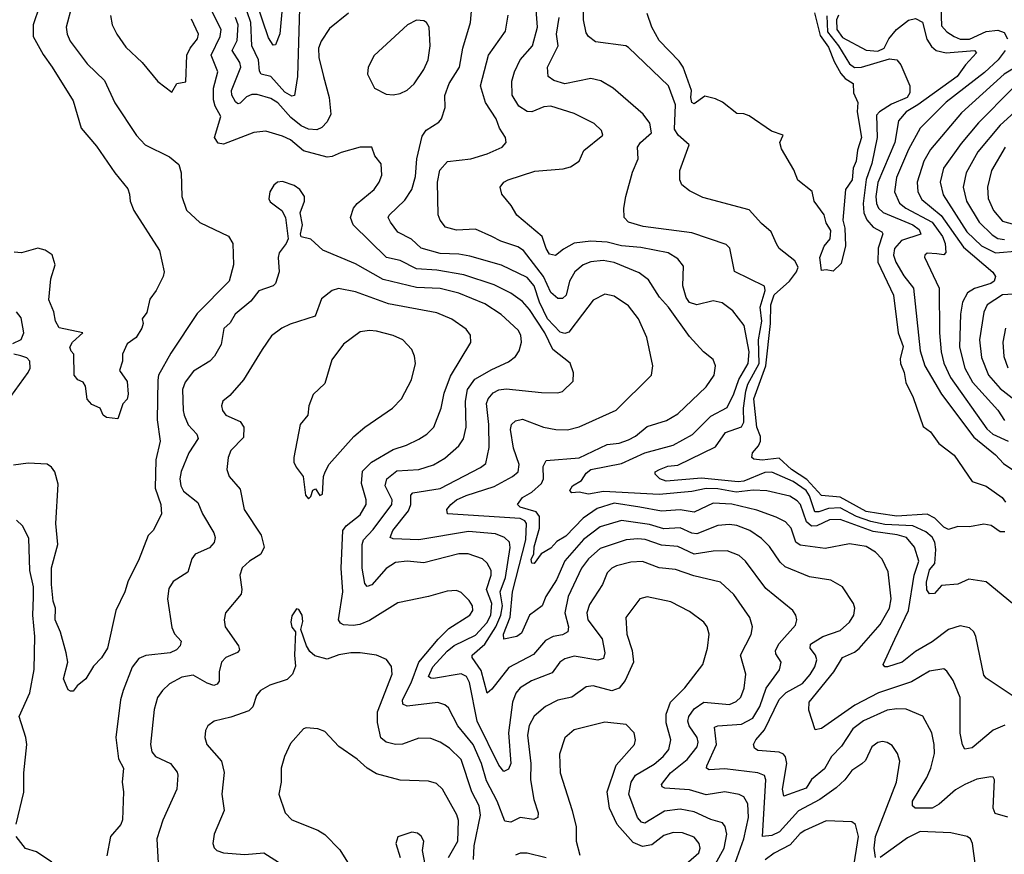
# Model space of a CAD drawing. Extents: x 1308313 to 1441400, y 959662 to 1036319.
# Tile 528 of 656: x 1405798 to 1409982, y 974879 to 978426. Entities that reach past the tile are written whole.
import ezdxf

# ---------------------------------------------------------------- set-up
doc = ezdxf.new("R2010")
doc.units = 0

msp = doc.modelspace()

# ---------------------------------------------------------------- linework, layer by layer
at = {"layer": '0CON10XD'}
for points in [[(1405909.3, 978565), (1405855.3, 978405), (1405855.3, 978355), (1405897.8, 978277.8), (1405936.8, 978225), (1406025, 978080.8), (1406059.4, 977965), (1406125, 977888.6), (1406202.9, 977775), (1406258, 977708), (1406265.6, 977684.4), (1406267.8, 977655), (1406283.5, 977615), (1406391.9, 977445), (1406412, 977355), (1406408, 977335), (1406378.6, 977275), (1406351.2, 977238.8), (1406338.7, 977181.3), (1406318.8, 977155), (1406323.1, 977135), (1406317.9, 977115), (1406294, 977076), (1406255, 977048.6), (1406235.6, 977005), (1406235.6, 976975), (1406222.9, 976935), (1406255, 976888.1), (1406259.6, 976835), (1406255, 976813.8), (1406237.1, 976792.9), (1406215, 976730), (1406167.5, 976735), (1406153.3, 976745), (1406140, 976775), (1406105, 976791.2), (1406085, 976813.3), (1406078, 976868), (1406067.5, 976885), (1406045, 976896), (1406029.2, 976915), (1406028.8, 977005), (1406016.7, 977016.7), (1406010.8, 977035), (1406023.3, 977055), (1406066.2, 977095), (1405966.2, 977116.2), (1405950, 977145), (1405943.8, 977185), (1405922.5, 977235), (1405931.1, 977325), (1405948.9, 977385), (1405936.5, 977426.5), (1405906.3, 977446.4), (1405875, 977454.5), (1405805.8, 977435.8), (1405775, 977438.6)], [(1409996.5, 975036.5), (1409942.9, 975052.9), (1409935.2, 975075), (1409940, 975195), (1409935, 975206.2), (1409925, 975208), (1409865, 975198), (1409815, 975176), (1409775, 975152.5), (1409705, 975092), (1409675, 975075.2), (1409602.9, 975075), (1409591.5, 975085), (1409591.5, 975105), (1409652.8, 975205), (1409670, 975245), (1409685, 975307.5), (1409684.6, 975345), (1409674.6, 975394.6), (1409636.3, 975466.3), (1409565, 975495.4), (1409525, 975497.6), (1409485, 975490.9), (1409384.3, 975445.7), (1409337.9, 975412.1), (1409291.1, 975338.9), (1409248.1, 975295), (1409218.2, 975241.8), (1409162.8, 975197.2), (1409140.5, 975159.5), (1409045, 975126), (1409040.3, 975155), (1409057.7, 975265), (1409052.6, 975292.6), (1409044, 975304), (1409025, 975312.6), (1408935, 975320.5), (1408920.4, 975330.4), (1408916.7, 975345), (1408926.4, 975365), (1408962.7, 975407.3), (1409025, 975537.1), (1409055, 975566.7), (1409124.7, 975605), (1409157, 975643), (1409177.8, 975675), (1409185.8, 975705), (1409180.3, 975725), (1409156.9, 975755), (1409158.4, 975771.6), (1409210.5, 975805), (1409285, 975830.8), (1409324.1, 975865.9), (1409342.2, 975895), (1409346.7, 975925), (1409341.9, 975945), (1409295, 976015.6), (1409245, 976043.8), (1409155, 976058.5), (1409051.4, 976101.4), (1409030, 976120), (1408985, 976186.5), (1408951.1, 976221.1), (1408901.5, 976255), (1408845, 976276.7), (1408815, 976281), (1408765, 976276.2), (1408675, 976240.4), (1408655, 976243.6), (1408605, 976266.7), (1408535, 976262.2), (1408475, 976281.3), (1408355, 976297.6), (1408265, 976270.5), (1408193.6, 976216.4), (1408114.3, 976125.7), (1408079.8, 976045), (1408034.7, 975975), (1408019.1, 975935), (1407965.3, 975894.7), (1407930.8, 975819.2), (1407911.2, 975805), (1407855, 975792.7), (1407854.1, 975814.1), (1407882.8, 975887.2), (1407892.9, 975995), (1407948.9, 976215), (1407952, 976285), (1407945, 976296.5), (1407925, 976306.4), (1407615.8, 976325.8), (1407613.5, 976345), (1407630.8, 976365), (1407655, 976385.2), (1407695, 976404.4), (1407815, 976442.2), (1407892.5, 976485), (1407916, 976505), (1407920.3, 976535), (1407897.1, 976605), (1407884.1, 976685), (1407887.5, 976705), (1407905, 976721.5), (1407935, 976728.5), (1408024.8, 976694.8), (1408076.1, 976683.9), (1408126.6, 976683.4), (1408175, 976695.4), (1408333.4, 976766.6), (1408483.1, 976915), (1408488.9, 976955), (1408463.5, 977075), (1408427.3, 977155), (1408385, 977209.5), (1408325, 977251.1), (1408285, 977260), (1408235.3, 977234.7), (1408190, 977175), (1408131.9, 977098.1), (1408115, 977091.9), (1408095, 977098.4), (1408041, 977155), (1408007.3, 977225), (1407984.5, 977295), (1407955, 977330), (1407845, 977383.3), (1407711.2, 977421.2), (1407665, 977430), (1407585, 977432.2), (1407505, 977454.7), (1407463.2, 977493.2), (1407405, 977522.7), (1407374.6, 977565), (1407364.5, 977585), (1407367.8, 977595), (1407435, 977658.8), (1407464, 977705), (1407480.8, 977759.1), (1407485.7, 977835), (1407508.6, 977931.4), (1407525, 977956.2), (1407578.9, 977991.1), (1407590.8, 978005), (1407607, 978053), (1407604.2, 978104.2), (1407623.8, 978155), (1407666.7, 978225), (1407681.1, 978305), (1407714, 978415), (1407725.4, 978545.4)], [(1406019.6, 978485), (1405995.5, 978395), (1405999.5, 978365), (1406012.5, 978335), (1406085, 978238.5), (1406158.3, 978168.3), (1406202.6, 978072.6), (1406294.7, 977934.7), (1406331.9, 977895), (1406435, 977843.1), (1406475, 977811.2), (1406484.4, 977775), (1406486.9, 977675), (1406507, 977617), (1406564.1, 977564.1), (1406685, 977506.4), (1406703.6, 977475), (1406707.5, 977385), (1406688.5, 977315), (1406552.5, 977177.5), (1406441, 977009), (1406388.9, 976915), (1406385.9, 976894.1), (1406383.1, 976725), (1406394.6, 976635), (1406377.3, 976555), (1406373.4, 976435), (1406398.5, 976365), (1406401.4, 976325), (1406365.8, 976255), (1406345, 976233.3), (1406302.9, 976127.1), (1406258.8, 976041.2), (1406245, 975993.8), (1406206.7, 975915), (1406171.5, 975755), (1406146, 975714), (1406112.1, 975677.9), (1406080, 975625), (1406042.5, 975595), (1406025, 975572.5), (1406015, 975572.5), (1406005, 975577.5), (1405984.5, 975625), (1406003.1, 975695), (1405995.6, 975735)], [(1406987.3, 978475), (1406978.3, 978185), (1406965.8, 978104.2), (1406955, 978101.6), (1406925, 978118.8), (1406865, 978185.3), (1406824.3, 978194.3), (1406816.9, 978206.9), (1406812.5, 978255), (1406784.8, 978315), (1406781.2, 978415), (1406748.8, 978505)], [(1406913.8, 978475), (1406903.6, 978366.4), (1406885, 978318.8), (1406875, 978318.6), (1406855, 978348.9), (1406805.8, 978495)], [(1410015, 975554.4), (1409905, 975627.5), (1409895, 975640), (1409861.8, 975805), (1409853.1, 975825), (1409835, 975841.9), (1409795, 975850), (1409745, 975834.1), (1409675, 975781.9), (1409605, 975740.7), (1409547.8, 975695), (1409485.8, 975675.8), (1409475, 975676.2), (1409468, 975685), (1409516.8, 975793.2), (1409575.1, 975914.9), (1409598.8, 976065), (1409619.5, 976125), (1409600, 976185), (1409566.2, 976225), (1409527.4, 976237.4), (1409425, 976251.4), (1409285, 976302.6), (1409239.9, 976300.1), (1409185.7, 976274.3), (1409163.1, 976273.1), (1409142.1, 976292.1), (1409116.1, 976365), (1409101.9, 976381.9), (1409070.8, 976400.8), (1408973.3, 976423.3), (1408915, 976427.2), (1408842.5, 976417.5), (1408765, 976432.7), (1408715, 976433.7), (1408655, 976421.6), (1408515, 976408.1), (1408279, 976421), (1408215, 976410), (1408175, 976417.6), (1408145, 976415.4), (1408135.4, 976425), (1408147.8, 976445), (1408185, 976468.1), (1408205, 976499.3), (1408225, 976514.1), (1408355, 976540), (1408454.3, 976585), (1408575, 976618.1), (1408657.5, 976662.5), (1408735, 976740.8), (1408805, 976778.5), (1408833.5, 976836.5), (1408853.7, 976896.3), (1408893.6, 976965), (1408898.4, 977015), (1408877.1, 977127.1), (1408828.7, 977188.7), (1408783.5, 977223.5), (1408745, 977231.5), (1408675, 977214.7), (1408645, 977224.2), (1408630, 977245), (1408616.2, 977295), (1408618.4, 977378.4), (1408595, 977410), (1408553.8, 977435), (1408437.7, 977457.7), (1408355, 977465.7), (1408295, 977480.4), (1408225, 977484.8), (1408155, 977476.8), (1408108.5, 977451.5), (1408075, 977424.6), (1408049.8, 977429.8), (1408035, 977454.2), (1408017.9, 977505), (1407911.1, 977595), (1407886.7, 977636.7), (1407847.5, 977685), (1407840, 977715), (1407856, 977735), (1407874, 977746), (1407987.8, 977782.2), (1408107.1, 977792.9), (1408138.5, 977801.5), (1408175.6, 977825), (1408195, 977870.6), (1408275.6, 977935), (1408270, 977955), (1408239.2, 977985), (1408155, 978028.2), (1408055, 978059.2), (1408025, 978056.2), (1407975, 978034.6), (1407955, 978036.6), (1407918.7, 978058.7), (1407891.4, 978105), (1407890.3, 978165), (1407901.6, 978205), (1407924.7, 978255), (1407977.5, 978315), (1407998.9, 978395), (1407990.5, 978505)], [(1409014, 977474), (1408991.8, 977525), (1408950.5, 977560.5), (1408898.3, 977618.3), (1408701.1, 977671.1), (1408645, 977698.6), (1408612.5, 977725), (1408603.9, 977745), (1408603.3, 977785), (1408643.2, 977895), (1408596.9, 977935), (1408580.5, 977960.5), (1408585.2, 978065), (1408555, 978144.5), (1408385, 978308.6), (1408374.5, 978314.5), (1408245, 978331.9), (1408215, 978354.2), (1408205, 978370), (1408194.5, 978425), (1408194.7, 978505)], [(1409713, 978483), (1409715, 978400), (1409737.9, 978375), (1409768.5, 978355), (1409795, 978344), (1409835, 978343.2), (1409905, 978376.5), (1409955, 978381.9), (1409981.7, 978371.7), (1409995.3, 978345)], [(1406184.5, 978444.5), (1406191.9, 978405), (1406210.6, 978365), (1406249.1, 978309.1), (1406319.4, 978245), (1406385, 978164), (1406445, 978118.8)], [(1406445, 978118.8), (1406466.7, 978155), (1406505, 978162.5), (1406509.1, 978275), (1406523.3, 978305), (1406554, 978345), (1406558, 978365), (1406528, 978428)], [(1409435.5, 974865.5), (1409428.9, 974905), (1409434.9, 974955.1), (1409524.7, 975185), (1409538.9, 975275), (1409527.7, 975307.7), (1409505, 975341.1), (1409485, 975354.6), (1409465, 975358.2), (1409445, 975354.6), (1409419.1, 975335), (1409391.8, 975278.2), (1409376.4, 975263.6), (1409335, 975235.4), (1409304.8, 975195.2), (1409268, 975162), (1409197.9, 975112.1), (1409107, 975063), (1409026.9, 974975), (1408995, 974959.1), (1408954.2, 974954.2), (1408968.3, 975195), (1408963.3, 975213.3), (1408935.5, 975225.5), (1408795, 975241.7), (1408727.9, 975237.9), (1408716.9, 975245), (1408717.5, 975255), (1408759.2, 975345), (1408751.1, 975418.9), (1408764.7, 975425.3), (1408865, 975431.5), (1408913.2, 975456.8), (1408943.6, 975506.4), (1408970.2, 975585), (1409027.5, 975662.5), (1409033.5, 975695), (1409011.3, 975731.3), (1409009.3, 975745), (1409025.9, 975775), (1409095, 975853.3), (1409100.4, 975875), (1409096.9, 975895), (1409083.1, 975915), (1408969, 976009), (1408882.7, 976125), (1408855, 976148.7), (1408805, 976169.1), (1408745, 976167.9), (1408665, 976154.8), (1408595, 976186.6), (1408525, 976192.7), (1408456.7, 976216.7), (1408425, 976219.4), (1408375, 976214.8), (1408265, 976178), (1408215.3, 976135), (1408185.3, 976095), (1408128.5, 975975), (1408115.2, 975905), (1408130.5, 975845), (1408127.1, 975825), (1408105, 975812.1), (1408065, 975804.7), (1408032.9, 975787.1), (1407981.4, 975728.6), (1407876.7, 975673.4), (1407805, 975580.9), (1407785, 975564.2), (1407759.4, 975659.4), (1407720.4, 975715), (1407720.8, 975725), (1407775, 975771.4), (1407821.6, 975845), (1407843.3, 975895), (1407849.4, 975935), (1407840.7, 975995), (1407862.6, 976055), (1407882.2, 976182.2), (1407880.3, 976205), (1407858.1, 976225), (1407820.8, 976240.9), (1407705, 976251.2), (1407495, 976215.2), (1407385, 976219.2), (1407372.7, 976225), (1407384.6, 976255.4), (1407450.9, 976339.1), (1407460, 976365), (1407460, 976405), (1407469.4, 976415), (1407585, 976434.3), (1407757, 976523), (1407779.4, 976540.6), (1407792.7, 976607.3), (1407791.6, 976705), (1407782.4, 976795), (1407789.4, 976815), (1407809.9, 976840.1), (1407835, 976853.3), (1407865, 976857.1), (1408015, 976841.5), (1408085, 976840.5), (1408105, 976845.6), (1408150.7, 976889.3), (1408151.9, 976925), (1408136.9, 976966.9), (1408064.3, 977024.3), (1408029.5, 977095), (1407965, 977194.7), (1407935, 977228.8), (1407885, 977263.6), (1407815, 977299.8), (1407685, 977341.3), (1407571.6, 977361.6), (1407485, 977367), (1407415, 977403.1), (1407357.1, 977415), (1407215, 977554.5), (1407204.7, 977585), (1407217.1, 977625), (1407232.2, 977645), (1407305, 977704.4), (1407326.5, 977735), (1407337.5, 977765), (1407334.3, 977814.3), (1407307.7, 977847.7), (1407294.1, 977884.1), (1407245, 977884.3), (1407165, 977862.5), (1407125.8, 977844.2), (1407105, 977842.2), (1407005, 977868.8), (1406949.2, 977915), (1406915, 977931.9), (1406845, 977952.2), (1406793.2, 977946.8), (1406665, 977897.7), (1406641.9, 977901.9), (1406625.5, 977925), (1406653.4, 978015), (1406628.8, 978058.8), (1406621.4, 978085), (1406622.2, 978135), (1406640.3, 978205), (1406612.2, 978275), (1406649.6, 978355), (1406654.4, 978385), (1406613.9, 978465)], [(1407196.1, 978453.9), (1407115, 978388.6), (1407079.6, 978335), (1407067.5, 978305), (1407069.3, 978265), (1407089.1, 978185), (1407112.9, 978095), (1407120, 978025), (1407105, 977992.2), (1407082.2, 977967.8), (1407061.2, 977958.8), (1407025, 977960.8), (1406993.9, 977975), (1406950.6, 978010.6), (1406895, 978072.3), (1406865, 978090.7), (1406808.1, 978108.1), (1406785, 978108.5), (1406761.8, 978098.2), (1406735, 978071.8), (1406725, 978068.5), (1406715, 978076.5), (1406700, 978105), (1406698.1, 978125), (1406737.5, 978225), (1406733.3, 978245), (1406701.6, 978295), (1406722.5, 978337.5), (1406726.5, 978405), (1406715.6, 978435)], [(1407385, 978106.7), (1407415, 978112.2), (1407445, 978126.7), (1407475, 978153.5), (1407515.4, 978215), (1407533.5, 978255), (1407543.1, 978315), (1407538, 978395), (1407526.7, 978415), (1407515, 978421.2), (1407485, 978423.8), (1407446.2, 978405), (1407305, 978273.8), (1407278.6, 978225), (1407275.7, 978195), (1407305.8, 978135), (1407355, 978110), (1407385, 978106.7)], [(1409985, 975427.7), (1409935, 975405.8), (1409845, 975331.1), (1409815, 975326.2), (1409804.6, 975344.6), (1409794.1, 975394.1), (1409794.1, 975545), (1409765, 975616.9), (1409737.9, 975657.9), (1409725, 975667.5), (1409665, 975657.7), (1409587.5, 975612.5), (1409447.7, 975565), (1409346.7, 975513.3), (1409205, 975414), (1409178.1, 975408.1), (1409151.2, 975491.2), (1409153.1, 975525), (1409258.1, 975655), (1409294.3, 975715), (1409345, 975738.2), (1409365, 975754.1), (1409454.8, 975855.2), (1409494.2, 975925), (1409500.8, 975965), (1409489.1, 976079.1), (1409463.1, 976133.1), (1409435, 976163.5), (1409395, 976186.5), (1409325, 976198.2), (1409220.7, 976179.3), (1409115, 976192.1), (1409095.7, 976205.7), (1409077.2, 976265), (1409051.9, 976291.9), (1409012.5, 976312.5), (1408931, 976341), (1408825, 976367.4), (1408745, 976370.8), (1408665, 976333.3), (1408605, 976343.6), (1408525, 976337), (1408433.3, 976355), (1408325, 976371.7), (1408251.5, 976348.5), (1408192.2, 976307.8), (1408119, 976231), (1408081, 976209), (1408055, 976180), (1408014.7, 976155.3), (1407985, 976115.5), (1407975, 976116.9), (1407972.3, 976132.3), (1407983.4, 976156.6), (1407985, 976185.6), (1408007.4, 976265), (1408007.5, 976315), (1407992.4, 976335), (1407925.7, 976355), (1407914.3, 976365), (1407935.3, 976394.8), (1407975, 976417.7), (1408015.9, 976455), (1408024.2, 976475), (1408022.9, 976527.1), (1408035, 976553.1), (1408176.1, 976563.9), (1408295, 976620), (1408345, 976626.6), (1408385, 976640.7), (1408414.5, 976655.5), (1408465, 976696.8), (1408547, 976723), (1408595, 976750.9), (1408715, 976865.7), (1408749.4, 976915), (1408755.7, 976955), (1408745, 976982), (1408704.6, 977014.6), (1408645, 977080), (1408555.3, 977205), (1408517.5, 977247.5), (1408470.1, 977320.1), (1408430.8, 977350.8), (1408325, 977394.3), (1408277.7, 977402.3), (1408225, 977397.6), (1408192.9, 977385), (1408156.7, 977355), (1408134.7, 977315), (1408120.8, 977255), (1408105, 977241.8), (1408085, 977241.5), (1408055, 977266.1), (1408023.5, 977335), (1407939.7, 977445), (1407915, 977461.4), (1407842.9, 977485), (1407805, 977504.6), (1407735, 977535.9), (1407655, 977531.5), (1407608, 977545), (1407585, 977573.8), (1407576.6, 977596.6), (1407573.9, 977735), (1407583.1, 977786.9), (1407616.2, 977823.8), (1407715, 977834.6), (1407784.1, 977855.9), (1407848, 977885), (1407866, 977905), (1407862.9, 977925), (1407837.1, 977965), (1407822.5, 978005), (1407777.8, 978075), (1407756.8, 978145), (1407790.8, 978275), (1407862.9, 978377.1), (1407874.6, 978445)], [(1410016.7, 975945), (1409905, 976037.5), (1409831.2, 976048.8), (1409785, 976026.4), (1409715, 976021.4), (1409685, 975986.9), (1409665, 975986.4), (1409652.9, 976002.9), (1409651.2, 976035), (1409665, 976087.8), (1409686.6, 976115), (1409691.4, 976175), (1409686.9, 976205), (1409675, 976226.3), (1409649.4, 976249.4), (1409593.6, 976275), (1409475, 976280.1), (1409415, 976293), (1409354.4, 976315), (1409285, 976350.8), (1409235, 976349), (1409194.5, 976334.5), (1409176.9, 976335), (1409155, 976403), (1409140.4, 976425), (1409085, 976463.6), (1408995, 976503.5), (1408965, 976501.3), (1408875, 976465.3), (1408851.8, 976461.8), (1408695, 976477.8), (1408545.2, 976465.2), (1408518.5, 976475), (1408498, 976495), (1408498, 976505), (1408517.1, 976515), (1408551.8, 976528.1), (1408595, 976532.6), (1408755, 976611.2), (1408798, 976672), (1408865, 976695.3), (1408875.5, 976715), (1408874.4, 976774.4), (1408883.2, 976846.8), (1408892.4, 976877.6), (1408940.6, 976965), (1408938.3, 977065), (1408951.4, 977145), (1408944.2, 977205), (1408965.7, 977275), (1408963.9, 977293.9), (1408835.8, 977355.8), (1408815.4, 977455), (1408800.3, 977470.3), (1408655, 977520.7), (1408447.2, 977547.2), (1408385, 977565.4), (1408367.5, 977585), (1408365.2, 977625.2), (1408374.6, 977675.4), (1408401.7, 977778.3), (1408426.9, 977835), (1408423.3, 977885), (1408436.9, 977905), (1408483.6, 977945), (1408475.9, 977985.9), (1408447.8, 978025), (1408320, 978135), (1408267.1, 978167.1), (1408225, 978176.9), (1408115, 978154.3), (1408067.7, 978167.7), (1408044.6, 978184.6), (1408041.5, 978225), (1408085.9, 978315), (1408080, 978365), (1408090.2, 978435)], [(1409175, 978455.7), (1409199.4, 978359.4), (1409235, 978308.9), (1409258.9, 978248.9), (1409287.7, 978197.7), (1409306.2, 978176.2), (1409340, 978155), (1409342, 978115), (1409360, 978075), (1409357.1, 978035), (1409375.4, 977925), (1409358, 977872), (1409352.5, 977825), (1409339.5, 977795), (1409335.3, 977745), (1409307.1, 977705), (1409295.6, 977574.4), (1409305, 977540), (1409307.1, 977465), (1409289.5, 977390.5), (1409255, 977358), (1409225, 977363.3), (1409205, 977360), (1409197.9, 977415), (1409216.8, 977463.2), (1409242, 977495), (1409245, 977530), (1409225, 977562.5), (1409217.1, 977597.1), (1409173.8, 977655), (1409166.1, 977696.1), (1409104.2, 977744.2), (1409088.3, 977788.3), (1409035, 977877.5), (1409028, 977905), (1409042.5, 977935), (1408992.6, 977952.6), (1408897.7, 978017.7), (1408875, 978026.7), (1408845, 978027.5), (1408785, 978076.2), (1408755, 978090), (1408709.3, 978100.7), (1408665, 978068), (1408655, 978074), (1408650, 978095), (1408653.2, 978125), (1408618, 978225), (1408600.5, 978250.5), (1408515, 978337.5), (1408484.7, 978395), (1408465, 978452.5)], [(1409227.6, 978442.4), (1409230.6, 978375), (1409277.2, 978315), (1409325, 978238.4), (1409345, 978223.4), (1409375, 978224.9), (1409495, 978260.1), (1409525, 978255.8), (1409542.2, 978235), (1409581.2, 978145), (1409581.2, 978115), (1409570, 978095), (1409503.2, 978066.8), (1409451.7, 978035), (1409439.5, 978020.5), (1409442.5, 977925), (1409419.3, 977815), (1409395, 977747.3), (1409381.9, 977645), (1409385.5, 977605.5), (1409398, 977575), (1409424.4, 977544.4), (1409461.9, 977525), (1409466.3, 977516.4), (1409446.2, 977455), (1409444.8, 977395), (1409511.6, 977255), (1409531.4, 977095), (1409553.1, 977036.9), (1409540, 976985), (1409540.6, 976965), (1409556.3, 976926.3), (1409563.8, 976883.8), (1409595, 976820), (1409637.5, 976697.5), (1409668.8, 976675), (1409704.5, 976624.5), (1409769.2, 976575), (1409845, 976463.3), (1409905, 976443.8), (1409972.5, 976395), (1409987.5, 976375)], [(1409277.7, 978445), (1409269.2, 978425), (1409270.3, 978385), (1409295, 978350.8), (1409395, 978296.5), (1409445, 978292.8), (1409471.5, 978305), (1409491.7, 978345), (1409523.7, 978385), (1409575, 978423.9), (1409605, 978430.8), (1409635, 978416), (1409653.3, 978343.3), (1409672.2, 978312.2), (1409692.3, 978295), (1409735, 978285.7), (1409855, 978295.4), (1409863.5, 978285), (1409816.6, 978235), (1409782, 978185), (1409615.1, 978064.9), (1409564.7, 978035), (1409533, 977997), (1409517.1, 977905), (1409444.7, 977734.7), (1409436.6, 977675), (1409439.3, 977645), (1409447.8, 977625), (1409467.1, 977607.1), (1409593.4, 977555), (1409620, 977535), (1409627.5, 977515), (1409545, 977488.3), (1409515, 977454.3), (1409511.6, 977425), (1409520.8, 977395), (1409555, 977337.7), (1409595.8, 977285), (1409625, 977018.8), (1409645, 976955.5), (1409715.7, 976835), (1409852.4, 976652.4), (1409945, 976577), (1409979.4, 976539.4), (1410027.3, 976507.3)], [(1409985.4, 978295), (1409955.8, 978255), (1409897.7, 978202.3), (1409735, 978075.7), (1409625, 977964.6), (1409574.4, 977875), (1409524.8, 977755), (1409516.2, 977695), (1409536.4, 977646.4), (1409563.4, 977625), (1409675, 977565.8), (1409719, 977505), (1409731.3, 977475), (1409733.1, 977436.9), (1409725, 977426.2), (1409695, 977431.2), (1409655, 977433.5), (1409644, 977426), (1409643.5, 977416.5), (1409704.7, 977285), (1409706.6, 977095), (1409714, 977015), (1409725.8, 976965.8), (1409752.9, 976905), (1409907.6, 976687.6), (1409933.8, 976665), (1409999.3, 976635)], [(1410089.4, 978260.6), (1409982.2, 978195), (1409799.9, 978030.1), (1409668.2, 977875), (1409640, 977825), (1409611.7, 977735), (1409615.2, 977695), (1409631.8, 977661.9), (1409714.4, 977594.4), (1409809.3, 977459.3), (1409933.7, 977353.7), (1409945.4, 977335.4), (1409939.5, 977315), (1409925.6, 977305), (1409856.1, 977283.9), (1409825.4, 977265), (1409804.2, 977225), (1409796.1, 977175), (1409791.9, 977035), (1409813.9, 976945), (1409846.6, 976885), (1409955, 976765.9), (1409982.5, 976722.5)], [(1410015, 978131.7), (1409872.8, 977987.2), (1409799.5, 977900.5), (1409724.3, 977795), (1409710, 977735), (1409722.3, 977682.3), (1409823, 977525), (1409885, 977465.2), (1409945, 977434.9), (1410045, 977443.2)], [(1410055, 978060.2), (1409965, 977977.7), (1409869.2, 977865), (1409820, 977775), (1409807.1, 977715), (1409821.3, 977655), (1409875.9, 977565.9), (1409931.2, 977511.2), (1409955, 977496), (1409982.5, 977492.5)], [(1409986.2, 977885), (1409927.4, 977785), (1409911.1, 977715), (1409913.9, 977666.1), (1409936.8, 977615), (1409975, 977570.5), (1410025.8, 977555.8)], [(1408832.9, 974825), (1408875.2, 974945), (1408895.6, 975035), (1408892.7, 975092.7), (1408875, 975122.7), (1408855, 975132.5), (1408795, 975144.1), (1408715, 975131.4), (1408645, 975152.4), (1408540.4, 975160.4), (1408528.6, 975165), (1408525.5, 975175), (1408563.3, 975225), (1408635, 975281.6), (1408676.7, 975335), (1408681.5, 975355), (1408677, 975375), (1408642.5, 975425), (1408637, 975445), (1408641.2, 975465), (1408665, 975497.6), (1408705, 975524.8), (1408815, 975515.3), (1408842.3, 975527.7), (1408862.7, 975547.3), (1408876.9, 975585), (1408883.8, 975645), (1408861.2, 975725), (1408906.5, 975813.5), (1408911.8, 975845), (1408900.5, 975885), (1408832.8, 975982.8), (1408775.8, 976035.8), (1408662.5, 976062.5), (1408585, 976089.7), (1408515, 976096.7), (1408445, 976123.6), (1408395, 976120.5), (1408334.8, 976105.2), (1408315, 976095.4), (1408294.6, 976075), (1408274.6, 976025), (1408219.4, 975940.6), (1408208, 975905), (1408213.2, 975875), (1408273.8, 975795), (1408284.1, 975735), (1408278.4, 975711.6), (1408255, 975703.5), (1408155, 975720.3), (1408115, 975710), (1408093.5, 975695), (1408060.4, 975649.6), (1407973.4, 975616.6), (1407925, 975586.9), (1407906.9, 975563.1), (1407892.4, 975525), (1407875.2, 975395.2), (1407884.7, 975265.2), (1407875, 975240.6), (1407855, 975230.5), (1407835, 975258.2), (1407742, 975445), (1407709.2, 975609.2), (1407697.4, 975635), (1407675, 975646.5), (1407556.5, 975626.5), (1407545, 975626.8), (1407535.4, 975635), (1407554.2, 975675.8), (1407615, 975742.4), (1407645, 975766.4), (1407735, 975810.4), (1407782.9, 975862.9), (1407800.2, 975895), (1407804.6, 975944.6), (1407782.4, 976005), (1407802.2, 976065), (1407802.4, 976085), (1407785, 976116.5), (1407765, 976134.6), (1407704.1, 976155.9), (1407665, 976155.3), (1407515, 976118.4), (1407445, 976125.3), (1407395, 976119.3), (1407355, 976093.1), (1407295, 976023.8), (1407275, 976016.7), (1407265, 976030), (1407253.9, 976095), (1407253.9, 976196.1), (1407260, 976215), (1407301, 976259), (1407379.6, 976365), (1407381.7, 976385), (1407351.6, 976445), (1407358.2, 976475), (1407401.6, 976508.4), (1407495, 976514.7), (1407556.2, 976533.8), (1407605, 976563.1), (1407664.6, 976615), (1407684.1, 976645), (1407695.8, 976695), (1407692.4, 976805), (1407701.7, 976855), (1407732.2, 976897.8), (1407805, 976940), (1407875, 976971.8), (1407905.3, 976994.7), (1407921.2, 977018.8), (1407930.4, 977055), (1407928.5, 977085), (1407916.8, 977106.8), (1407843.9, 977173.9), (1407775, 977218.2), (1407665, 977264.3), (1407585, 977283.5), (1407485, 977288.1), (1407342.4, 977322.4), (1407225, 977388.4), (1407087.2, 977447.2), (1407035, 977492.9), (1406995, 977503.3), (1406991.2, 977515), (1407000, 977555), (1406990, 977605), (1407008, 977655), (1407008.6, 977675), (1406989.2, 977705), (1406965, 977721.4), (1406915, 977739.2), (1406894, 977736), (1406877.7, 977722.3), (1406862, 977695), (1406856.7, 977665), (1406862.3, 977652.3), (1406896.1, 977626.1), (1406912.5, 977615), (1406927.5, 977585), (1406938.8, 977495), (1406931.2, 977475), (1406901.4, 977435), (1406897.1, 977415), (1406901.1, 977355), (1406884.7, 977305.3), (1406875, 977294.5), (1406815, 977273.5), (1406780.2, 977229.8), (1406714.5, 977175), (1406692.2, 977137.8), (1406666.2, 977113.8), (1406653.9, 977046.1), (1406626.7, 976996.7), (1406606.9, 976975), (1406537.2, 976932.8), (1406501.5, 976885), (1406490.3, 976855), (1406492.4, 976765), (1406497.8, 976745), (1406514.4, 976704.4), (1406551.5, 976665), (1406556.3, 976646.3), (1406516.9, 976585), (1406485, 976506), (1406479.3, 976475), (1406482.5, 976445), (1406495, 976422.9), (1406554.7, 976374.7), (1406575.8, 976325.8), (1406623.5, 976245), (1406628.9, 976225), (1406625, 976204), (1406605, 976181.8), (1406544.3, 976155), (1406530, 976135), (1406512.2, 976077.8), (1406451.1, 976038.9), (1406431.9, 976008.1), (1406426.5, 975965), (1406445, 975842.5), (1406456.2, 975816.2), (1406484, 975785), (1406480.8, 975765), (1406465, 975747.8), (1406438, 975735), (1406335, 975723.4), (1406305, 975711.2), (1406275.7, 975674.3), (1406237.8, 975575), (1406227.2, 975535), (1406206.6, 975375), (1406217.7, 975285), (1406240, 975245), (1406234, 975185), (1406238.8, 975145), (1406235.8, 975025), (1406228.8, 975005), (1406184, 974955), (1406168.3, 974871.7)], [(1409985, 976250), (1409965, 976250), (1409925.9, 976275.9), (1409895, 976282.5), (1409835, 976271.2), (1409785, 976272.1), (1409745, 976259.1), (1409725, 976268.8), (1409687.5, 976307.5), (1409655, 976325.2), (1409525, 976316.5), (1409447.7, 976327.7), (1409395, 976335.6), (1409285, 976397.5), (1409205, 976404.2), (1409142.5, 976472.5), (1409078.4, 976515), (1409025, 976562.8), (1408954, 976554), (1408917.8, 976557.8), (1408908.9, 976565), (1408912.1, 976585), (1408937.7, 976615), (1408946.5, 976635), (1408945.8, 976655), (1408930.4, 976695), (1408917.3, 976815), (1408968.8, 976955), (1408989.2, 977135), (1408990.3, 977215), (1409005, 977256.3), (1409069.2, 977315), (1409099.2, 977355), (1409105.9, 977375), (1409092, 977402), (1409025, 977454.4), (1409014, 977474)], [(1408755, 974838.6), (1408792.1, 974905), (1408803.8, 974963.8), (1408796.6, 974996.6), (1408785, 975012.1), (1408735, 975026.7), (1408665, 975058.9), (1408605, 975070.7), (1408538, 975062), (1408455, 975011.2), (1408441.2, 975015), (1408423.3, 975035), (1408387.2, 975135), (1408397.1, 975185), (1408415.3, 975215), (1408495, 975262.6), (1408532.8, 975295), (1408556.7, 975325), (1408565.3, 975365), (1408545, 975437.5), (1408545.8, 975475), (1408564, 975525), (1408625, 975586.5), (1408701.4, 975685), (1408721.1, 975755), (1408728.6, 975815), (1408720, 975845), (1408705.8, 975865), (1408645, 975911.4), (1408565, 975952.2), (1408465, 975973.1), (1408434, 975965), (1408374.4, 975885), (1408377.7, 975815), (1408401.1, 975745), (1408406.1, 975695), (1408371.8, 975618.2), (1408345, 975585.5), (1408315, 975574.2), (1408235, 975595.4), (1408205, 975590.5), (1408145, 975546.8), (1408085, 975534.1), (1408032.9, 975507.1), (1407984.4, 975465.6), (1407963.4, 975426.6), (1407956.4, 975385), (1407970.9, 975265), (1407969.5, 975195), (1407982.4, 975112.4), (1408001.1, 975055), (1408000, 975035), (1407982.7, 975027.3), (1407925, 975035.5), (1407885, 975015.6), (1407859.6, 975019.6), (1407827.1, 975105), (1407781.8, 975191.8), (1407760.7, 975265), (1407724.9, 975344.9), (1407660.8, 975425), (1407620.7, 975500.7), (1407604.7, 975514.7), (1407575, 975523.8), (1407445, 975508.9), (1407427, 975517), (1407425.4, 975535), (1407462.3, 975607.7), (1407494.1, 975695.9), (1407576.6, 975793.4), (1407621.5, 975838.5), (1407711.1, 975895), (1407724.5, 975915), (1407722.1, 975935), (1407708.1, 975958.1), (1407675, 975991.4), (1407655, 976000), (1407615, 975997.8), (1407535, 975974.4), (1407405, 975948.2), (1407285, 975872.8), (1407244, 975856), (1407215, 975851.1), (1407174.7, 975854.8), (1407161.3, 975861.3), (1407153.3, 975875), (1407171, 975995), (1407164.8, 976094.8), (1407171.9, 976255), (1407186.2, 976275), (1407245, 976321.5), (1407270.7, 976365), (1407270.3, 976385), (1407250.2, 976455), (1407255, 976507.3), (1407293.9, 976545), (1407385, 976599.2), (1407442.6, 976617.4), (1407495, 976643.1), (1407528.9, 976665), (1407557.5, 976695), (1407588.8, 976775), (1407601.8, 976838.2), (1407628.6, 976911.4), (1407715.4, 977054.6), (1407714.4, 977085), (1407695, 977111.4), (1407635, 977152.7), (1407570.4, 977180.4), (1407365, 977218.8), (1407225, 977269.7), (1407153.3, 977283.3), (1407126, 977275), (1407080.3, 977239.7), (1407053.5, 977166.5), (1406947.2, 977132.8), (1406912, 977115), (1406867.8, 977082.2), (1406828.2, 977025), (1406750, 976895), (1406691.7, 976828.3), (1406662, 976805), (1406655.8, 976785), (1406660.8, 976765), (1406675, 976745.8), (1406735, 976718.5), (1406750.8, 976695), (1406749.2, 976650.8), (1406695.4, 976594.6), (1406684.4, 976565), (1406678.1, 976515), (1406688.1, 976485), (1406735, 976431.2), (1406752.5, 976345), (1406824.6, 976234.6), (1406837.3, 976185), (1406822.9, 976155), (1406774.2, 976125), (1406743.8, 976096.2), (1406733.3, 976065), (1406742.7, 976005), (1406739.5, 975985), (1406673.1, 975905), (1406666.9, 975875), (1406671.1, 975845), (1406728.1, 975765), (1406732.5, 975747.5), (1406723.3, 975736.7), (1406674.7, 975715.3), (1406656.5, 975695), (1406646.1, 975655), (1406645.3, 975614.7), (1406638.1, 975601.9), (1406623.5, 975596.5), (1406595, 975605.9), (1406535, 975639.6), (1406487.6, 975632.4), (1406435, 975603.1), (1406405.4, 975574.6), (1406384.5, 975545), (1406370, 975495), (1406353.8, 975346.2), (1406360, 975315), (1406375.6, 975295), (1406439.2, 975265), (1406467.8, 975227.8), (1406470.6, 975215), (1406465.7, 975155), (1406406.7, 975023.3), (1406381.5, 974945), (1406388.7, 974815)], [(1410065, 977262.1), (1409975, 977256.5), (1409909.3, 977215), (1409895, 977183.8), (1409876.6, 977065), (1409885, 976990), (1409915.7, 976915), (1409965, 976858.3), (1410015, 976819.1)], [(1405769.4, 977050.6), (1405805, 977066.9), (1405815.3, 977094.7), (1405805, 977158.6), (1405785, 977184.4)], [(1407025, 976390), (1407035, 976400), (1407043.9, 976426.1), (1407055, 976432.5), (1407073.6, 976403.6), (1407085, 976410), (1407088.8, 976485), (1407095.8, 976505), (1407113.6, 976536.4), (1407218, 976655), (1407265.4, 976694.6), (1407382.5, 976775), (1407421.4, 976815), (1407463.1, 976895), (1407480, 976965), (1407476.6, 976996.6), (1407464, 977025), (1407426, 977065), (1407385, 977083.5), (1407315, 977102.5), (1407284.5, 977105.5), (1407245, 977099.4), (1407175, 977047.5), (1407125, 976981.2), (1407095, 976880), (1407045, 976832.5), (1407026.7, 976785), (1407023.3, 976745), (1406990, 976705), (1406963.8, 976565), (1406963.8, 976545), (1406973.3, 976525), (1407003.3, 976485), (1407013.3, 976405), (1407025, 976390)], [(1409987.5, 977115), (1409975.3, 977055), (1409980.8, 976995), (1409997.1, 976947.1)], [(1405761.1, 976825), (1405835, 976926.2), (1405843.3, 976945), (1405841.5, 976975), (1405829.2, 976989.2), (1405802.8, 976997.2), (1405773.8, 977005)], [(1405995.6, 975735), (1405972.4, 975822.4), (1405949.7, 975875), (1405950.7, 975925), (1405941.1, 975955), (1405933, 976025), (1405934, 976096), (1405960.3, 976195), (1405952.5, 976285), (1405962.2, 976452.2), (1405948.1, 976505), (1405934, 976525), (1405915, 976536.9), (1405835, 976541.4), (1405772.3, 976532.3)], [(1405783.3, 975006.7), (1405816.4, 975143.6), (1405816.7, 975225), (1405828.3, 975345), (1405825, 975376), (1405795.5, 975465), (1405840.8, 975565), (1405859.2, 975665), (1405863.2, 975805), (1405854.7, 975895), (1405857.6, 975972.4), (1405857.4, 976015), (1405841.2, 976085), (1405836.8, 976223.2), (1405810.8, 976275), (1405785, 976298.6)], [(1407727.4, 974857.4), (1407730.2, 974915), (1407756, 975045), (1407750.7, 975085), (1407719.5, 975145), (1407675, 975282.2), (1407625, 975330), (1407585, 975355.4), (1407545, 975370.4), (1407495, 975371.8), (1407425, 975347.5), (1407395, 975345.3), (1407355, 975356), (1407333.2, 975373.2), (1407318.7, 975438.7), (1407319.3, 975485), (1407380.8, 975645), (1407377.7, 975677.7), (1407356.4, 975706.4), (1407315, 975725.7), (1407245.5, 975735.5), (1407205, 975735.4), (1407155, 975726.2), (1407105, 975708.9), (1407052.6, 975722.6), (1407031.2, 975741.2), (1407017.1, 975765), (1406992.5, 975835), (1407001.7, 975868.3), (1406998.8, 975895), (1406985, 975920), (1406975, 975922.5), (1406955, 975892.5), (1406950, 975865), (1406954.1, 975844.1), (1406970, 975825), (1406965.8, 975725), (1406970.9, 975679.1), (1406957.7, 975645), (1406935, 975621.8), (1406861.7, 975598.3), (1406821.4, 975575), (1406805, 975553.8), (1406788.5, 975505), (1406771.5, 975488.5), (1406695, 975461.1), (1406625, 975444.3), (1406598, 975425), (1406587.5, 975405), (1406585.8, 975375), (1406594.3, 975345), (1406656.2, 975275), (1406667, 975227), (1406658, 975135), (1406667.8, 975065), (1406624.2, 974965), (1406619.2, 974925), (1406625, 974906.7), (1406636.2, 974895), (1406665, 974884.6), (1406755, 974878.6), (1406835.3, 974885.3), (1406898, 974845)], [(1407620.8, 974865), (1407659.8, 974935), (1407662.8, 975022.7), (1407656, 975046), (1407595.5, 975155), (1407569.2, 975179.2), (1407535, 975190), (1407415.5, 975194.5), (1407315, 975220.5), (1407274.7, 975244.7), (1407232.7, 975282.7), (1407155, 975337.5), (1407095, 975401.4), (1407065, 975412.5), (1407015, 975415.8), (1407005, 975412), (1406949.8, 975350.2), (1406924, 975295), (1406909.2, 975245), (1406910, 975185), (1406900, 975135), (1406925.8, 975055), (1406955.4, 975025.4), (1407065, 974982.1), (1407095, 974963.5), (1407158.3, 974898.3), (1407190.9, 974845)], [(1408575, 974789.6), (1408683.9, 974885), (1408689.6, 974905), (1408686.2, 974925), (1408665, 974951.8), (1408615, 974970.7), (1408575, 974972), (1408535, 974958.2), (1408485, 974919.2), (1408445, 974911.6), (1408405, 974929.2), (1408337.1, 975005), (1408304.7, 975074.7), (1408294.2, 975145), (1408332.9, 975257.1), (1408410.6, 975345), (1408415.6, 975365), (1408410, 975395), (1408375, 975430), (1408285, 975440), (1408155, 975407.5), (1408115, 975373.8), (1408091.8, 975305), (1408095.5, 975225), (1408146.5, 975065), (1408162.3, 974995), (1408162.6, 974935), (1408178.7, 974875)], [(1409321.2, 974695), (1409362.4, 974955), (1409349.4, 975005), (1409335, 975016.7), (1409225, 975020.4), (1409135, 974980.3), (1409115, 974967.5), (1409071.6, 974918.4), (1409005, 974884.1), (1408966.2, 974855)], [(1405935.4, 974845.4), (1405869.4, 974889.4), (1405823.3, 974903.3), (1405783.8, 974955)], [(1407521.8, 974835), (1407510.5, 974895), (1407515.7, 974935), (1407505, 974956.2), (1407489.1, 974969.1), (1407465, 974973.1), (1407405, 974953.3), (1407396.9, 974925), (1407415.7, 974865)], [(1409872.3, 974735), (1409847, 974925), (1409838, 974945), (1409824.8, 974954.8), (1409755, 974969.5), (1409625, 974975.3), (1409571.1, 974948.9), (1409455, 974864.6)], [(1408035, 974864.2), (1407955, 974883.5), (1407925, 974883.4), (1407904.5, 974875)]]:
    msp.add_lwpolyline(points, dxfattribs=at)

doc.saveas('drawing.dxf')
